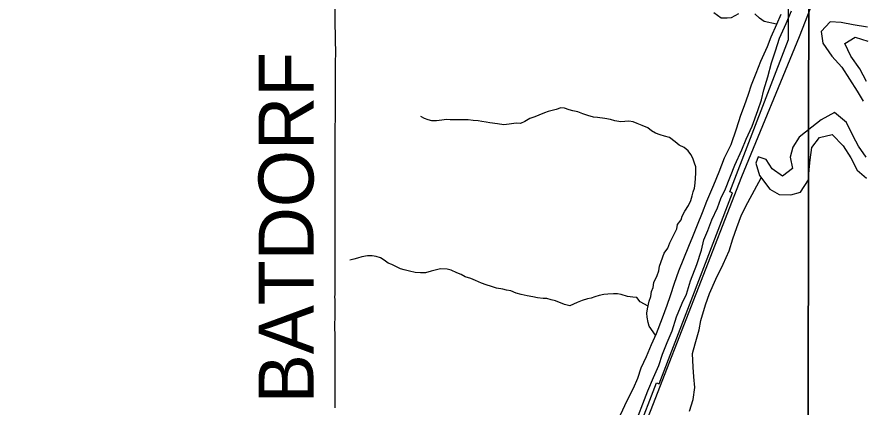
# Model space of a CAD drawing. Extents: x 1985906 to 2360102, y 891258 to 1222054.
# Drawn here: x 2115541 to 2120149, y 1004211 to 1006340 of the extents above; entities that cross this region are included whole.
import ezdxf

# ---------------------------------------------------------------- set-up
doc = ezdxf.new("R2010")
doc.units = 0
for name, color, linetype in [('GM_X_Corporation', 7, 'Continuous'), ('GM_X_Major_River', 7, 'Continuous'), ('GM_X_Minor_River', 7, 'Continuous'), ('GM_X_Rail_Line', 7, 'Continuous'), ('GM_X_Section', 7, 'Continuous'), ('GM_X_Township_Road', 7, 'Continuous'), ('GM_X_Township_Road_Text', 7, 'Continuous')]:
    doc.layers.add(name, color=color, linetype=linetype)

msp = doc.modelspace()

# ---------------------------------------------------------------- linework, layer by layer
at = {"layer": 'GM_X_Corporation'}
msp.add_lwpolyline([(2118925.2, 1004075), (2119028.6, 1004344.3), (2119043.4, 1004338.3), (2119443.3, 1005379.5), (2119428.5, 1005385.5), (2119747.7, 1006216.5), (2119747.8, 1006886.7), (2119918.1, 1006880.9), (2119961.6, 1006962.4), (2119991.1, 1007036.7), (2120034.4, 1007139.1), (2120075.3, 1007285.6), (2120100.4, 1007426), (2120106, 1007484.1), (2120111, 1007622.3), (2120112.6, 1007686.4), (2120109.8, 1007802.5), (2120101.4, 1007854.5), (2120087, 1007916.5), (2120076.2, 1008028.5), (2120072.3, 1008122.2), (2120276.5, 1008125.7)], dxfattribs=at)
at = {"layer": 'GM_X_Major_River'}
for points in [[(2118929.3, 1004167.2), (2118952.9, 1004229.5), (2118980.4, 1004299.8), (2119011.9, 1004372.1), (2119041.4, 1004438.4), (2119061, 1004500.6), (2119086.6, 1004562.9), (2119114.1, 1004627.2), (2119137.6, 1004703.4), (2119167.1, 1004777.7), (2119190.7, 1004828), (2119214.2, 1004900.2), (2119247.6, 1004988.6), (2119273.1, 1005066.9), (2119286.7, 1005123), (2119308.3, 1005175.3), (2119329.9, 1005233.5), (2119361.4, 1005297.8), (2119379.1, 1005350), (2119404.7, 1005402.3), (2119455.8, 1005530.8), (2119493.2, 1005615.2), (2119516.8, 1005673.4), (2119550.3, 1005743.8), (2119579.7, 1005830.1), (2119601.3, 1005888.3), (2119613, 1005942.5), (2119634.5, 1006012.7), (2119655.9, 1006089), (2119677.5, 1006155.2), (2119699, 1006223.5), (2119734.4, 1006303.8), (2119764, 1006372.2)], [(2119706.1, 1006353.7), (2119682.5, 1006299.4), (2119651, 1006229.1), (2119631.3, 1006176.9), (2119595.9, 1006096.5), (2119570.3, 1006030.3), (2119544.8, 1005968), (2119527.1, 1005915.8), (2119505.6, 1005855.6), (2119485.9, 1005801.4), (2119462.5, 1005727.1), (2119433, 1005642.8), (2119397.6, 1005568.4), (2119368.1, 1005492.1), (2119338.6, 1005421.8), (2119301.2, 1005333.4), (2119277.6, 1005271.2), (2119250.1, 1005202.9), (2119224.5, 1005140.6), (2119202.9, 1005086.4), (2119175.4, 1005020.1), (2119147.9, 1004951.8), (2119124.3, 1004885.5), (2119102.8, 1004817.3), (2119085.2, 1004765.1), (2119059.6, 1004696.8), (2119026.2, 1004610.5), (2118998.7, 1004550.2), (2118971.1, 1004485.9), (2118943.5, 1004423.6), (2118923.9, 1004367.4), (2118900.3, 1004313.2), (2118866.8, 1004244.8), (2118829.3, 1004166.5)]]:
    msp.add_lwpolyline(points, dxfattribs=at)
at = {"layer": 'GM_X_Minor_River'}
for points in [[(2119474.4, 1006356.3), (2119434.5, 1006335.7), (2119412.5, 1006333.4), (2119380.3, 1006333), (2119339.8, 1006362.5)], [(2119683, 1006300.7), (2119615.5, 1006314), (2119589.2, 1006333.8), (2119564.8, 1006357.5)], [(2120178.5, 1006283.2), (2120100.4, 1006296.6), (2120034.3, 1006310.1), (2119974.3, 1006313.7), (2119926.7, 1006261.2), (2119935.1, 1006197.2), (2119983.6, 1006125.5), (2120038, 1006065.8), (2120122.9, 1005934.3), (2120155.3, 1005880.5)], [(2120172.6, 1005986.8), (2120136.1, 1006056.6), (2120087.6, 1006126.3), (2120055.1, 1006194.1), (2120110.9, 1006228.6), (2120181, 1006207.1)], [(2119023.3, 1004604.1), (2118988.5, 1004653), (2118982.2, 1004673), (2118977.8, 1004701), (2118975.5, 1004723), (2118979.2, 1004747.2), (2118988.7, 1004789.4), (2118996.5, 1004813.6), (2119000.1, 1004841.7), (2119009.9, 1004863.9), (2119013.5, 1004890), (2119031.1, 1004928.4), (2119040.8, 1004954.6), (2119044.5, 1004980.7), (2119069.7, 1005051.2), (2119089.4, 1005077.6), (2119101.1, 1005107.8), (2119116.7, 1005140.1), (2119128.5, 1005162.3), (2119138.2, 1005184.5), (2119142, 1005206.6), (2119161.7, 1005233), (2119167.5, 1005253.1), (2119183.2, 1005279.4), (2119202.8, 1005311.7), (2119214.5, 1005338), (2119222.2, 1005364.1), (2119228, 1005386.3), (2119235.8, 1005406.4), (2119239.4, 1005432.6), (2119241.1, 1005460.7), (2119242.7, 1005486.8), (2119242.3, 1005522.8), (2119236, 1005542.8), (2119225.6, 1005568.8), (2119215.3, 1005588.7), (2119201, 1005608.5), (2119178.6, 1005628.3), (2119152.4, 1005640), (2119130.1, 1005657.7), (2119099.6, 1005681.4), (2119071.4, 1005689), (2119047.2, 1005696.8), (2119023, 1005706.5), (2119000.8, 1005718.2), (2118980.5, 1005734), (2118950.2, 1005747.6), (2118921.9, 1005759.2), (2118901.7, 1005767), (2118877.6, 1005770.7), (2118833.4, 1005768.1), (2118801.2, 1005773.7), (2118777.1, 1005779.4), (2118746.9, 1005785), (2118706.6, 1005790.5), (2118684.5, 1005792.2), (2118654.3, 1005801.8), (2118626, 1005811.5), (2118599.8, 1005821.2), (2118571.6, 1005826.8), (2118551.5, 1005832.5), (2118527.3, 1005842.2), (2118507.1, 1005844), (2118481.1, 1005835.6), (2118437.1, 1005823), (2118417.1, 1005816.7), (2118387.2, 1005804.3), (2118365.2, 1005793.9), (2118337.2, 1005785.5), (2118309.3, 1005769.1), (2118287.4, 1005758.8), (2118263.2, 1005760.5), (2118225.2, 1005754), (2118195.1, 1005751.6), (2118160.9, 1005757.1), (2118118.6, 1005762.6), (2118098.5, 1005766.3), (2118076.4, 1005770), (2118056.2, 1005773.8), (2118028.1, 1005775.4), (2118002, 1005779.1), (2117903.6, 1005777.8), (2117883.5, 1005779.5), (2117857.4, 1005777.2), (2117829.3, 1005772.8), (2117803.2, 1005772.4), (2117783.1, 1005778.2), (2117762.9, 1005785.9), (2117742.7, 1005795.7)], [(2120129, 1005634), (2120100.6, 1005689.8), (2120064.1, 1005763.7), (2119997.7, 1005819.2), (2119926, 1005778.7), (2119874.3, 1005738.2), (2119806.7, 1005683.6), (2119771.1, 1005629.3), (2119757.5, 1005575.1), (2119769.9, 1005513.2), (2119714.2, 1005470.7), (2119657.9, 1005510.3), (2119625.6, 1005562.1)], [(2119590.2, 1005473.8), (2119646.7, 1005400.1), (2119696.9, 1005370.4), (2119760.9, 1005368.9), (2119812.8, 1005383.3), (2119856.3, 1005451.7), (2119859.9, 1005507.8), (2119865.5, 1005559.9), (2119875.1, 1005628.1), (2119916.7, 1005682.5), (2119986.6, 1005699), (2120045, 1005637.4), (2120087.4, 1005571.6), (2120121.9, 1005503.8), (2120172.2, 1005460.1)], [(2120171.4, 1005574.2), (2120129, 1005634)], [(2119625.6, 1005562.1), (2119582.8, 1005576.7), (2119569.1, 1005542.5), (2119590.2, 1005473.8)], [(2119207.1, 1004189.3), (2119228.7, 1004251.6), (2119236.2, 1004317.7), (2119231.8, 1004375.7), (2119227.5, 1004429.8), (2119225, 1004503.8), (2119238.6, 1004556), (2119260.1, 1004632.3), (2119269.7, 1004684.4), (2119295.1, 1004768.7), (2119316.7, 1004830.9), (2119352.1, 1004909.3), (2119391.5, 1004991.7), (2119425.1, 1005064), (2119444.6, 1005128.2), (2119466.2, 1005190.5), (2119491.7, 1005260.8), (2119525.2, 1005327.1), (2119598.9, 1005462.4)], [(2118982.7, 1004762.6), (2118938.6, 1004784.7), (2118920.2, 1004808.5), (2118898.1, 1004810.3), (2118869.9, 1004813.9), (2118835.7, 1004825.5), (2118815.5, 1004829.2), (2118793.4, 1004828.9), (2118763.3, 1004826.5), (2118741.3, 1004826.2), (2118715.2, 1004819.9), (2118691.2, 1004813.5), (2118671.3, 1004805.2), (2118651.2, 1004800.9), (2118623.2, 1004792.6), (2118595.2, 1004782.2), (2118575.3, 1004771.9), (2118555.3, 1004763.6), (2118527.1, 1004771.2), (2118476.7, 1004790.6), (2118454.5, 1004796.3), (2118430.3, 1004804), (2118410.2, 1004803.8), (2118380.1, 1004807.4), (2118353.9, 1004813), (2118323.7, 1004818.7), (2118289.4, 1004826.2), (2118263.3, 1004831.9), (2118233, 1004845.5), (2118210.8, 1004849.2), (2118190.7, 1004855), (2118156.5, 1004860.5), (2118128.2, 1004868.2), (2118100, 1004877.8), (2118073.8, 1004887.5), (2118041.5, 1004901.1), (2118015.2, 1004912.8), (2117985, 1004922.4), (2117962.7, 1004934.2), (2117938.5, 1004943.9), (2117908.2, 1004957.5), (2117886, 1004963.2), (2117849.9, 1004964.8), (2117827.8, 1004960.4), (2117799.8, 1004952.1), (2117767.8, 1004943.6), (2117741.7, 1004943.3), (2117711.6, 1004944.9), (2117681.4, 1004952.5), (2117653.1, 1004960.1), (2117633, 1004965.9), (2117606.7, 1004977.6), (2117584.5, 1004989.3), (2117564.3, 1004997), (2117544, 1005012.8), (2117523.8, 1005024.6), (2117499.6, 1005032.3), (2117477.5, 1005036), (2117451.4, 1005035.7), (2117421.3, 1005031.2), (2117397.3, 1005022.9), (2117377.3, 1005018.6), (2117355.3, 1005012.3)]]:
    msp.add_lwpolyline(points, dxfattribs=at)
at = {"layer": 'GM_X_Rail_Line'}
msp.add_lwpolyline([(2107918.1, 987312.2), (2109027.9, 988781.7), (2115283.8, 997068.6), (2115370.8, 997187.7), (2115464.4, 997326.6), (2115566.7, 997483.2), (2115705.7, 997719.2), (2115857.7, 997978.8), (2116209.4, 998579), (2117111.6, 1000121.6), (2117725.7, 1001170), (2117921.6, 1001517.2), (2118014.1, 1001702.3), (2118112.4, 1001931.1), (2118994.8, 1004188.6), (2119493.5, 1005469.5), (2119807.1, 1006232.8), (2120298.3, 1007490.8), (2121825.6, 1011363.7)], dxfattribs=at)
at = {"layer": 'GM_X_Section'}
for points in [[(2119862.8, 1009456.5), (2119854.2, 1004093.4), (2114593.4, 1004032.5), (2114523.8, 1009415.2)], [(2125143.7, 1009493.4), (2125179.1, 1004140.5), (2119854.2, 1004093.4), (2119862.8, 1009456.5)]]:
    msp.add_lwpolyline(points, close=True, dxfattribs=at)
at = {"layer": 'GM_X_Township_Road'}
msp.add_lwpolyline([(2117276.5, 1004206.3), (2117276.6, 1004244.5), (2117276.6, 1004272.3), (2117276.6, 1004294), (2117276.7, 1004322.4), (2117276.5, 1004338.3), (2117276.2, 1004403.7), (2117275.6, 1004452.8), (2117275.9, 1004534.7), (2117275.4, 1004600.5), (2117274.9, 1004649.4), (2117275.9, 1004715.1), (2117275.2, 1004797.2), (2117274.6, 1004810.3), (2117275.3, 1004826.7), (2117276.4, 1004974.5), (2117276.6, 1005155), (2117276.9, 1005237.1), (2117276.4, 1005319.1), (2117275.9, 1005532.4), (2117276.6, 1005729.2), (2117277.4, 1005794.9), (2117277.4, 1005809.1), (2117277.4, 1005837.8), (2117277.9, 1005968.1), (2117278.1, 1006028), (2117278.2, 1006064.5), (2117278.4, 1006101.4), (2117278.8, 1006134.1), (2117275.7, 1006314.7), (2117274.6, 1006462.4)], dxfattribs=at)

# ---------------------------------------------------------------- texts
at = {"layer": 'GM_X_Township_Road_Text'}
msp.add_text('BATDORF', height=300, rotation=90, dxfattribs=at).set_placement((2117158.1, 1004232.1))

doc.saveas('drawing.dxf')
